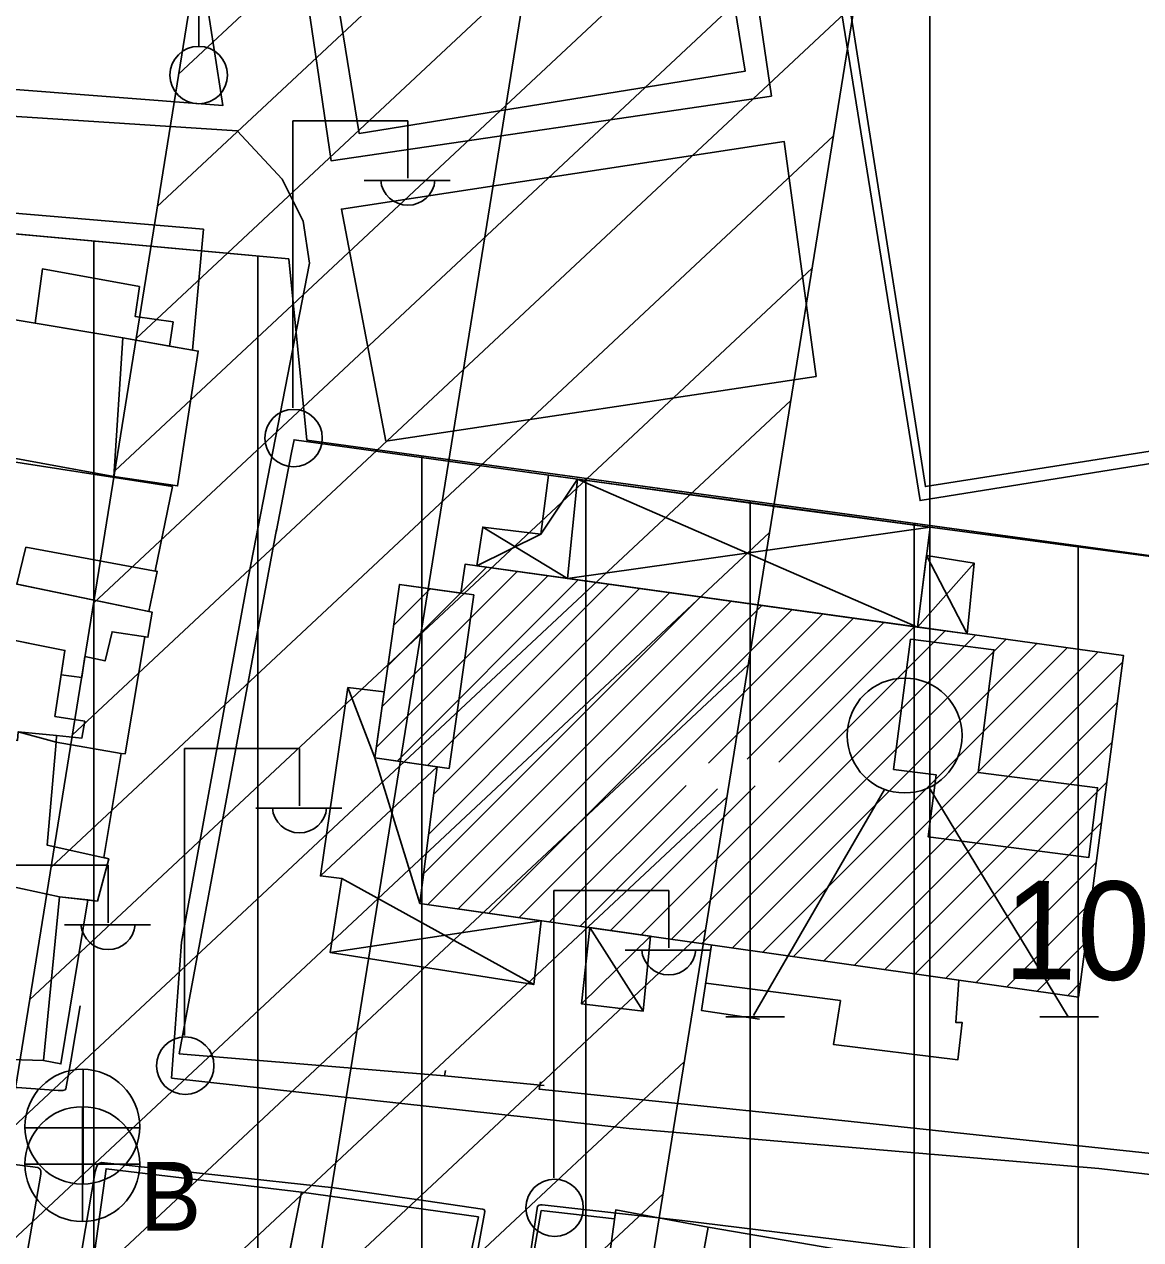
# Model space of a CAD drawing. Extents: x 417997 to 421451, y 4451742 to 4455216.
# Drawn here: x 419568.5 to 419636.6, y 4453329.3 to 4453403.4 of the extents above; entities that cross this region are included whole.
import ezdxf

# ---------------------------------------------------------------- set-up
doc = ezdxf.new("R2010")
doc.units = 0
for name, color, linetype in [('ADA', 7, 'Continuous'), ('B_Kapi', 7, 'Continuous'), ('B_Mesken', 7, 'Continuous'), ('B_Resmi', 7, 'Continuous'), ('B_Spor_Tesisleri', 7, 'Continuous'), ('B_Sundurma', 7, 'Continuous'), ('B_Tarama', 7, 'Continuous'), ('B_Teras', 7, 'Continuous'), ('B_Ticari', 7, 'Continuous'), ('PL_KON_MEV_350', 7, 'Continuous'), ('PL_SAY_SPOR', 7, 'Continuous'), ('S_Cad_Sok_Lambasi', 7, 'Continuous'), ('S_Elektrik_Diregi', 7, 'Continuous'), ('S_Heykel', 7, 'Continuous'), ('S_Rogar_Kapagi', 7, 'Continuous'), ('S_Rogar_Kapagi_Buski', 7, 'Continuous'), ('Sinir_Duvar_tek_tarafa_ait', 7, 'Continuous'), ('Sinir_Tel_bir_taraf', 7, 'Continuous'), ('TA_ENH_154', 7, 'Continuous'), ('TA_ENH_KORUMA', 7, 'Continuous'), ('TA_ENH_TARAMA', 7, 'Continuous'), ('TR_ORTAYOGUNKONUT', 7, 'Continuous'), ('TR_PAZARLAMAAL', 7, 'Continuous'), ('Y_Kot_Noktasi', 7, 'Continuous'), ('Yol_Kaldirim_kenari_bordurtasi', 7, 'Continuous'), ('Yol_Sose', 7, 'Continuous')]:
    doc.layers.add(name, color=color, linetype=linetype)

msp = doc.modelspace()

# ---------------------------------------------------------------- linework, layer by layer
at = {"layer": 'ADA'}
for p, q in [((419554.287, 4453391.854), (419584.662, 4453389.092)), ((419554.287, 4453391.854), (419584.662, 4453389.092)), ((419584.662, 4453389.092), (419585.767, 4453378.047)), ((419584.662, 4453389.092), (419585.767, 4453378.047)), ((419585.767, 4453378.047), (419656.807, 4453368.308)), ((419585.767, 4453378.047), (419656.807, 4453368.308))]:
    msp.add_line(p, q, dxfattribs=at)
at = {"layer": 'B_Kapi'}
for points in [[(419583.892, 4453372.436), (419584.829, 4453377.283)], [(419594.158, 4453339.298), (419600.229, 4453338.711)]]:
    msp.add_lwpolyline(points, dxfattribs=at)
at = {"layer": 'B_Mesken'}
for points in [[(419579.473, 4453390.906), (419578.789, 4453383.535), (419577.388, 4453383.779), (419574.543, 4453384.274), (419569.201, 4453385.177), (419566.992, 4453385.55), (419566.179, 4453385.667), (419566.35, 4453388.76), (419567.388, 4453388.695), (419567.726, 4453391.903)], [(419566.353, 4453377.226), (419566.992, 4453385.55), (419574.543, 4453384.274), (419574.008, 4453375.839)], [(419574.008, 4453375.839), (419574.543, 4453384.274), (419579.144, 4453383.473), (419577.89, 4453375.261)], [(419577.577, 4453375.223), (419576.516, 4453370.073), (419576.65, 4453370.048), (419576.14, 4453367.613), (419568.089, 4453369.271), (419567.344, 4453369.424), (419567.143, 4453368.289), (419566.006, 4453368.396), (419565.993, 4453369.499), (419566.03, 4453377.018)], [(419575.902, 4453366.062), (419574.685, 4453358.926), (419574.444, 4453358.956), (419570.478, 4453359.647), (419570.506, 4453360.048), (419568.163, 4453360.26), (419568.123, 4453359.737), (419565.879, 4453359.947), (419565.903, 4453360.589), (419566.031, 4453363.472), (419564.224, 4453363.285), (419563.907, 4453364.788), (419566.043, 4453365.016), (419566.029, 4453366.225), (419566.752, 4453366.082), (419567.344, 4453369.424), (419576.335, 4453367.572), (419576.078, 4453366.034)], [(419574.444, 4453358.956), (419573.403, 4453352.604), (419573.697, 4453352.54), (419573.007, 4453349.953), (419572.419, 4453350.022), (419570.688, 4453350.223), (419566.162, 4453351.196), (419565.807, 4453351.199), (419565.879, 4453359.947), (419568.123, 4453359.737), (419568.163, 4453360.26), (419570.478, 4453359.647)], [(419572.419, 4453350.022), (419570.781, 4453340.028), (419569.706, 4453340.249), (419560.311, 4453340.517), (419559.252, 4453347.946), (419558.866, 4453350.201), (419562.967, 4453351.23), (419565.807, 4453351.199), (419566.162, 4453351.196), (419570.688, 4453350.223)], [(419576.229, 4453325.079), (419576.795, 4453328.08), (419572.838, 4453328.666), (419573.531, 4453333.643), (419585.439, 4453332.226), (419583.671, 4453323.389)], [(419585.439, 4453332.226), (419596.222, 4453330.703), (419592.696, 4453313.817), (419588.713, 4453314.749), (419589.148, 4453316.438), (419588.79, 4453316.486), (419589.711, 4453320.411), (419584.61, 4453321.545), (419585.865, 4453327.131), (419584.478, 4453327.421)], [(419604.518, 4453330.589), (419604.592, 4453331.135), (419610.219, 4453330.085), (419607.954, 4453317.762), (419598.062, 4453319.582), (419598.753, 4453323.62), (419600.055, 4453331.099)], [(419608.264, 4453319.446), (419610.219, 4453330.085), (419620.332, 4453328.347), (419618.342, 4453317.514), (419611.594, 4453318.558), (419611.661, 4453319.098)]]:
    msp.add_lwpolyline(points, close=True, dxfattribs=at)
at = {"layer": 'B_Resmi'}
msp.add_lwpolyline([(419595.148, 4453368.726), (419595.407, 4453370.485), (419635.55, 4453364.915), (419632.796, 4453344.107), (419592.654, 4453349.812), (419593.715, 4453358.139), (419589.913, 4453358.681), (419591.421, 4453369.257)], close=True, dxfattribs=at)
at = {"layer": 'B_Spor_Tesisleri'}
msp.add_lwpolyline([(419615.884, 4453423.35), (419641.072, 4453427.32), (419648.658, 4453379.185), (419623.47, 4453375.215)], close=True, dxfattribs=at)
at = {"layer": 'B_Sundurma'}
for p, q in [((419602.273, 4453375.668), (419600.035, 4453372.325)), ((419602.273, 4453375.668), (419622.993, 4453366.657)), ((419600.035, 4453372.325), (419596.136, 4453370.384)), ((419596.484, 4453372.743), (419601.662, 4453369.617)), ((419601.662, 4453369.617), (419623.755, 4453372.737)), ((419623.54, 4453371.019), (419626.005, 4453366.24)), ((419626.434, 4453370.553), (419622.993, 4453366.657)), ((419589.913, 4453358.681), (419588.267, 4453362.964)), ((419592.654, 4453349.812), (419589.913, 4453358.681)), ((419586.59, 4453351.486), (419593.715, 4453358.139)), ((419587.899, 4453351.336), (419599.608, 4453344.879)), ((419587.18, 4453346.832), (419600.049, 4453348.761)), ((419602.505, 4453343.698), (419606.719, 4453347.813)), ((419603.006, 4453348.341), (419606.267, 4453343.251))]:
    msp.add_line(p, q, dxfattribs=at)
for points in [[(419602.273, 4453375.668), (419600.502, 4453375.915), (419600.035, 4453372.325), (419596.484, 4453372.743), (419596.136, 4453370.384), (419601.662, 4453369.617)], [(419601.662, 4453369.617), (419602.273, 4453375.668), (419623.755, 4453372.737), (419622.993, 4453366.657)], [(419623.54, 4453371.019), (419626.434, 4453370.553), (419626.005, 4453366.24), (419622.993, 4453366.657)], [(419600.049, 4453348.761), (419599.608, 4453344.879), (419587.18, 4453346.832), (419587.899, 4453351.336), (419586.59, 4453351.486), (419588.267, 4453362.964), (419590.486, 4453362.699), (419589.913, 4453358.681), (419593.715, 4453358.139), (419592.654, 4453349.812)], [(419603.006, 4453348.341), (419602.505, 4453343.698), (419606.267, 4453343.251), (419606.719, 4453347.813)]]:
    msp.add_lwpolyline(points, close=True, dxfattribs=at)
at = {"layer": 'B_Tarama'}
for p, q in [((419590.36, 4453361.817), (419598.586, 4453370.043)), ((419590.713, 4453364.291), (419596.724, 4453370.302)), ((419590.007, 4453359.343), (419600.449, 4453369.785)), ((419591.273, 4453358.487), (419602.312, 4453369.527)), ((419593.13, 4453358.223), (419604.175, 4453369.268)), ((419591.066, 4453366.765), (419593.291, 4453368.991)), ((419591.418, 4453369.239), (419591.434, 4453369.255)), ((419593.193, 4453354.043), (419607.901, 4453368.751)), ((419593.503, 4453356.474), (419606.038, 4453369.01)), ((419592.883, 4453351.612), (419609.764, 4453368.493)), ((419593.136, 4453349.743), (419611.627, 4453368.234)), ((419594.993, 4453349.479), (419613.489, 4453367.976)), ((419596.85, 4453349.215), (419615.352, 4453367.717)), ((419598.708, 4453348.951), (419617.215, 4453367.459)), ((419610.244, 4453358.367), (419619.078, 4453367.201)), ((419606.137, 4453347.896), (419624.667, 4453366.425)), ((419612.611, 4453358.612), (419620.941, 4453366.942)), ((419614.54, 4453358.42), (419622.804, 4453366.684)), ((419607.995, 4453347.632), (419626.53, 4453366.167)), ((419609.852, 4453347.368), (419628.393, 4453365.908)), ((419611.709, 4453347.104), (419630.255, 4453365.65)), ((419613.567, 4453346.84), (419632.118, 4453365.391)), ((419615.424, 4453346.576), (419633.981, 4453365.133)), ((419617.281, 4453346.312), (419635.499, 4453364.53)), ((419619.139, 4453346.048), (419635.176, 4453362.085)), ((419620.996, 4453345.784), (419634.852, 4453359.64)), ((419600.565, 4453348.687), (419608.877, 4453356.999)), ((419602.422, 4453348.424), (419610.794, 4453356.795)), ((419604.28, 4453348.16), (419613.094, 4453356.974)), ((419622.853, 4453345.52), (419634.528, 4453357.195)), ((419624.711, 4453345.256), (419634.205, 4453354.75)), ((419626.568, 4453344.992), (419633.881, 4453352.305)), ((419628.426, 4453344.728), (419633.558, 4453349.86)), ((419630.283, 4453344.464), (419633.234, 4453347.415)), ((419632.14, 4453344.2), (419632.91, 4453344.97))]:
    msp.add_line(p, q, dxfattribs=at)
at = {"layer": 'B_Teras'}
for points in [[(419606.583, 4453420.3), (419607.45, 4453414.925), (419610.081, 4453415.349), (419612.474, 4453400.522), (419588.957, 4453396.726), (419586.567, 4453411.533), (419589.594, 4453412.021), (419588.723, 4453417.417)], [(419575.558, 4453387.416), (419575.301, 4453385.584), (419577.616, 4453385.246), (419577.388, 4453383.779), (419574.543, 4453384.274), (419569.201, 4453385.177), (419569.645, 4453388.477)], [(419576.65, 4453370.048), (419576.14, 4453367.613), (419568.089, 4453369.271), (419568.648, 4453371.522)], [(419566.752, 4453366.082), (419567.344, 4453369.424), (419576.335, 4453367.572), (419576.078, 4453366.034), (419573.898, 4453366.371), (419573.465, 4453364.592), (419572.238, 4453364.865), (419572.045, 4453363.572), (419570.793, 4453363.748), (419571.017, 4453365.235)], [(419595.949, 4453368.612), (419591.421, 4453369.257), (419589.913, 4453358.681), (419594.441, 4453358.036)], [(419565.879, 4453359.947), (419565.903, 4453360.589), (419566.031, 4453363.472), (419564.224, 4453363.285), (419563.907, 4453364.788), (419566.043, 4453365.016), (419566.029, 4453366.225), (419571.017, 4453365.235), (419570.41, 4453361.213), (419572.232, 4453360.915), (419572.049, 4453359.876), (419570.506, 4453360.048), (419568.163, 4453360.26), (419568.123, 4453359.737)], [(419622.555, 4453365.926), (419621.533, 4453357.977), (419624.125, 4453357.644), (419623.639, 4453353.87), (419633.421, 4453352.611), (419633.968, 4453356.861), (419626.687, 4453357.797), (419627.649, 4453365.271)], [(419573.007, 4453349.953), (419570.688, 4453350.223), (419566.162, 4453351.196), (419565.807, 4453351.199), (419565.879, 4453359.947), (419568.123, 4453359.737), (419568.163, 4453360.26), (419570.506, 4453360.048), (419570.478, 4453359.647), (419569.935, 4453353.369), (419573.697, 4453352.54)], [(419560.311, 4453340.517), (419559.252, 4453347.946), (419558.866, 4453350.201), (419562.967, 4453351.23), (419566.162, 4453351.196), (419570.688, 4453350.223), (419569.706, 4453340.249)], [(419604.592, 4453331.135), (419610.219, 4453330.085), (419607.954, 4453317.762), (419598.062, 4453319.582), (419598.753, 4453323.62), (419600.362, 4453323.48), (419600.959, 4453327.574), (419603.292, 4453327.347), (419603.156, 4453326.491), (419603.953, 4453326.413)]]:
    msp.add_lwpolyline(points, close=True, dxfattribs=at)
at = {"layer": 'B_Ticari'}
msp.add_lwpolyline([(419583.321, 4453421.781), (419610.161, 4453425.719), (419614.079, 4453399.013), (419587.24, 4453395.075)], close=True, dxfattribs=at)
at = {"layer": 'PL_KON_MEV_350'}
msp.add_lwpolyline([(419482.741, 4453418.829), (419547.376, 4453427.039), (419554.287, 4453391.854), (419584.662, 4453389.092), (419585.767, 4453378.047), (419656.807, 4453368.308), (419665.221, 4453328.9), (419660.82, 4453311.511), (419569.02, 4453203.864)], dxfattribs=at)
at = {"layer": 'PL_SAY_SPOR'}
msp.add_lwpolyline([(419547.376, 4453427.039), (419633.979, 4453438.04), (419645.419, 4453429.416), (419649.691, 4453401.633), (419656.807, 4453368.308), (419585.767, 4453378.047), (419584.662, 4453389.092), (419554.287, 4453391.854)], close=True, dxfattribs=at)
msp.add_lwpolyline([(419547.376, 4453427.039), (419633.979, 4453438.04), (419645.419, 4453429.416), (419649.691, 4453401.633), (419656.807, 4453368.308), (419585.767, 4453378.047), (419584.662, 4453389.092), (419554.287, 4453391.854)], close=True, dxfattribs=at)
at = {"layer": 'S_Cad_Sok_Lambasi'}
msp.add_line((419579.176, 4453402.044), (419579.176, 4453416.72), dxfattribs=at)
msp.add_circle((419579.176, 4453400.294), 1.75, dxfattribs=at)
at = {"layer": 'S_Elektrik_Diregi'}
for p, q in [((419584.922, 4453380.009), (419584.922, 4453397.509)), ((419584.922, 4453397.509), (419591.922, 4453397.509)), ((419591.922, 4453394.009), (419591.922, 4453397.509)), ((419589.262, 4453393.869), (419594.512, 4453393.869)), ((419578.318, 4453341.759), (419578.318, 4453359.259)), ((419578.318, 4453359.259), (419585.318, 4453359.259)), ((419585.318, 4453355.759), (419585.318, 4453359.259)), ((419582.658, 4453355.619), (419587.908, 4453355.619)), ((419566.652, 4453352.14), (419573.652, 4453352.14)), ((419573.652, 4453348.64), (419573.652, 4453352.14)), ((419600.829, 4453333.097), (419600.829, 4453350.597)), ((419600.829, 4453350.597), (419607.829, 4453350.597)), ((419607.829, 4453347.097), (419607.829, 4453350.597)), ((419570.992, 4453348.5), (419576.242, 4453348.5)), ((419605.169, 4453346.957), (419610.419, 4453346.957))]:
    msp.add_line(p, q, dxfattribs=at)
for centre in [(419584.958, 4453378.173), (419578.354, 4453339.923), (419600.865, 4453331.262)]:
    msp.add_circle(centre, 1.75, dxfattribs=at)
for centre in [(419591.923, 4453394.022), (419585.319, 4453355.772), (419573.653, 4453348.653), (419607.829, 4453347.11)]:
    msp.add_arc(centre, 1.658, 184.83843, 355.14641, dxfattribs=at)
at = {"layer": 'S_Heykel'}
for p, q in [((419612.988, 4453342.975), (419620.968, 4453356.765)), ((419632.168, 4453342.905), (419623.698, 4453356.87)), ((419611.308, 4453342.905), (419614.878, 4453342.905)), ((419630.453, 4453342.905), (419634.023, 4453342.905))]:
    msp.add_line(p, q, dxfattribs=at)
msp.add_circle((419622.203, 4453360.045), 3.5, dxfattribs=at)
at = {"layer": 'S_Rogar_Kapagi'}
for p, q in [((419572.134, 4453332.677), (419572.134, 4453339.677)), ((419568.564, 4453336.142), (419575.564, 4453336.142))]:
    msp.add_line(p, q, dxfattribs=at)
msp.add_circle((419572.081, 4453336.205), 3.5, dxfattribs=at)
at = {"layer": 'S_Rogar_Kapagi_Buski'}
for p, q in [((419572.083, 4453337.424), (419572.083, 4453330.424)), ((419568.583, 4453333.924), (419575.583, 4453333.924))]:
    msp.add_line(p, q, dxfattribs=at)
msp.add_circle((419572.083, 4453333.924), 3.5, dxfattribs=at)
at = {"layer": 'Sinir_Duvar_tek_tarafa_ait'}
for points in [[(419584.829, 4453377.283), (419584.989, 4453378.073), (419614.712, 4453373.938), (419653.102, 4453368.839)], [(419577.992, 4453340.65), (419583.924, 4453372.609)], [(419613.358, 4453342.753), (419609.828, 4453343.282), (419610.438, 4453347.284)], [(419625.501, 4453345.144), (419625.322, 4453342.564), (419625.706, 4453342.56), (419625.441, 4453340.272), (419617.861, 4453341.225), (419618.293, 4453343.894), (419610.084, 4453344.963)], [(419594.224, 4453339.626), (419594.158, 4453339.298), (419577.99, 4453340.65)], [(419659.329, 4453332.22), (419616.466, 4453336.789), (419599.934, 4453338.49), (419600.018, 4453338.949)]]:
    msp.add_lwpolyline(points, dxfattribs=at)
at = {"layer": 'Sinir_Tel_bir_taraf'}
for points in [[(419615.254, 4453423.493), (419641.212, 4453427.66), (419649.099, 4453378.529), (419623.141, 4453374.362)], [(419616.819, 4453381.925), (419590.584, 4453377.989), (419587.876, 4453392.128), (419614.852, 4453396.247)]]:
    msp.add_lwpolyline(points, close=True, dxfattribs=at)
at = {"layer": 'TA_ENH_154'}
msp.add_lwpolyline([(421244.229, 4452871.733), (420603.453, 4452866.932), (420104.111, 4452747.147), (419709.07, 4452649.72), (419353.297, 4452559.565), (419284.532, 4452601.288), (419287.681, 4452599.871), (419484.079, 4452691.722), (419833.947, 4454863.938), (419862.826, 4455014.236)], dxfattribs=at)
msp.add_lwpolyline([(421244.229, 4452871.733), (420603.453, 4452866.932), (420104.111, 4452747.147), (419709.07, 4452649.72), (419353.297, 4452559.565), (419284.532, 4452601.288), (419287.681, 4452599.871), (419484.079, 4452691.722), (419833.947, 4454863.938), (419862.826, 4455014.236)], dxfattribs=at)
at = {"layer": 'TA_ENH_KORUMA'}
msp.add_line((419466.015, 4452705.355), (419814.248, 4454867.416), dxfattribs=at)
msp.add_line((419466.015, 4452705.355), (419814.248, 4454867.416), dxfattribs=at)
msp.add_lwpolyline([(419883.153, 4455014.021), (419853.647, 4454860.459), (419502.143, 4452678.088), (419329.549, 4452597.37), (419356.508, 4452581.013), (419704.218, 4452669.124), (420099.383, 4452766.582), (420601.013, 4452886.916), (421244.438, 4452891.737)], dxfattribs=at)
msp.add_lwpolyline([(419883.153, 4455014.021), (419853.647, 4454860.459), (419502.143, 4452678.088), (419329.549, 4452597.37), (419356.508, 4452581.013), (419704.218, 4452669.124), (420099.383, 4452766.582), (420601.013, 4452886.916), (421244.438, 4452891.737)], dxfattribs=at)
at = {"layer": 'TA_ENH_TARAMA'}
for p, q in [((419577.951, 4453400.345), (419625.65, 4453444.924)), ((419577.951, 4453400.345), (419625.65, 4453444.924)), ((419576.653, 4453392.288), (419624.352, 4453436.867)), ((419576.653, 4453392.288), (419624.352, 4453436.867)), ((419575.355, 4453384.231), (419623.055, 4453428.81)), ((419575.355, 4453384.231), (419623.055, 4453428.81)), ((419574.057, 4453376.174), (419621.757, 4453420.753)), ((419574.057, 4453376.174), (419621.757, 4453420.753)), ((419572.76, 4453368.117), (419620.459, 4453412.695)), ((419572.76, 4453368.117), (419620.459, 4453412.695)), ((419571.462, 4453360.06), (419619.162, 4453404.638)), ((419571.462, 4453360.06), (419619.162, 4453404.638)), ((419570.164, 4453352.003), (419617.864, 4453396.581)), ((419570.164, 4453352.003), (419617.864, 4453396.581)), ((419568.867, 4453343.946), (419616.566, 4453388.524)), ((419568.867, 4453343.946), (419616.566, 4453388.524)), ((419567.569, 4453335.888), (419615.268, 4453380.467)), ((419567.569, 4453335.888), (419615.268, 4453380.467)), ((419566.271, 4453327.831), (419613.971, 4453372.41)), ((419566.271, 4453327.831), (419613.971, 4453372.41)), ((419564.974, 4453319.774), (419612.673, 4453364.353)), ((419564.974, 4453319.774), (419612.673, 4453364.353)), ((419563.676, 4453311.717), (419611.375, 4453356.295)), ((419563.676, 4453311.717), (419611.375, 4453356.295)), ((419562.378, 4453303.66), (419610.078, 4453348.238)), ((419562.378, 4453303.66), (419610.078, 4453348.238)), ((419561.08, 4453295.603), (419608.78, 4453340.181)), ((419561.08, 4453295.603), (419608.78, 4453340.181)), ((419559.783, 4453287.546), (419607.482, 4453332.124)), ((419559.783, 4453287.546), (419607.482, 4453332.124))]:
    msp.add_line(p, q, dxfattribs=at)
at = {"layer": 'TR_ORTAYOGUNKONUT'}
for p, q in [((419572.78, 4453208.273), (419572.78, 4453390.173)), ((419572.78, 4453208.273), (419572.78, 4453390.173)), ((419582.78, 4453219.999), (419582.78, 4453389.263)), ((419582.78, 4453219.999), (419582.78, 4453389.263)), ((419592.78, 4453231.725), (419592.78, 4453377.085)), ((419592.78, 4453231.725), (419592.78, 4453377.085)), ((419602.78, 4453243.452), (419602.78, 4453375.714)), ((419602.78, 4453243.452), (419602.78, 4453375.714)), ((419612.78, 4453255.178), (419612.78, 4453374.343)), ((419612.78, 4453255.178), (419612.78, 4453374.343)), ((419622.78, 4453266.904), (419622.78, 4453372.972)), ((419622.78, 4453266.904), (419622.78, 4453372.972)), ((419632.78, 4453278.63), (419632.78, 4453371.602)), ((419632.78, 4453278.63), (419632.78, 4453371.602))]:
    msp.add_line(p, q, dxfattribs=at)
at = {"layer": 'TR_PAZARLAMAAL'}
msp.add_line((419623.74, 4453269.752), (419623.74, 4453436.739), dxfattribs=at)
msp.add_line((419623.74, 4453269.752), (419623.74, 4453436.739), dxfattribs=at)
at = {"layer": 'Yol_Kaldirim_kenari_bordurtasi'}
msp.add_lwpolyline([(419574.244, 4453420.497), (419577.178, 4453420.851), (419580.641, 4453398.434), (419559.828, 4453400.05), (419557.04, 4453400.977), (419554.453, 4453402.885), (419553.165, 4453406.31), (419551.542, 4453419.018), (419550.65, 4453420.501), (419550.4, 4453423.478), (419550.241, 4453427.575), (419555.809, 4453428.205), (419555.505, 4453430.801)], dxfattribs=at)
at = {"layer": 'Yol_Sose'}
for points in [[(419548.957, 4453428.208), (419550.487, 4453414.335), (419551.67, 4453404.995), (419553.584, 4453401.293), (419555.379, 4453399.83), (419556.714, 4453399.08), (419558.872, 4453398.486), (419561.196, 4453398.217), (419581.525, 4453396.897), (419584.267, 4453393.95), (419585.534, 4453391.399), (419585.924, 4453388.83), (419582.064, 4453369.003), (419578.136, 4453347.457), (419577.521, 4453339.167), (419605.411, 4453336.101), (419634.046, 4453333.655), (419653.939, 4453331.353)], [(419571.388, 4453340.193), (419571.946, 4453343.565)], [(419559.547, 4453341.269), (419559.754, 4453340.097), (419559.858, 4453339.788), (419559.911, 4453339.642), (419560.038, 4453339.399), (419560.308, 4453339.169), (419570.6, 4453338.417), (419570.887, 4453338.414), (419571.036, 4453338.458), (419571.071, 4453338.505), (419571.388, 4453340.193)], [(419552.498, 4453328.859), (419553.33, 4453335.266), (419553.467, 4453335.572), (419553.529, 4453335.672), (419553.759, 4453335.756), (419568.274, 4453333.865), (419569.374, 4453333.715), (419569.491, 4453333.638), (419569.546, 4453333.525), (419569.562, 4453333.309), (419567.633, 4453322.16), (419565.429, 4453309.595), (419563.463, 4453300.177)], [(419553.319, 4453225.573), (419555.915, 4453239.786), (419558.351, 4453252.114), (419560.37, 4453262.421), (419562.347, 4453274.085), (419564.788, 4453285.47), (419564.788, 4453285.47), (419567.365, 4453299.009), (419569.307, 4453311.054), (419571.867, 4453327.607), (419572.865, 4453333.479), (419572.966, 4453333.791), (419573.054, 4453333.935), (419573.261, 4453334.034), (419587.432, 4453332.49), (419593.01, 4453331.682)], [(419593.01, 4453331.682), (419596.483, 4453331.189), (419596.566, 4453331.151), (419596.621, 4453331.033), (419594.523, 4453319.611)], [(419667.635, 4453323.246), (419654.128, 4453325.373), (419647.283, 4453326.124), (419639.775, 4453327.237), (419623.854, 4453328.614), (419608.644, 4453330.489), (419600.107, 4453331.451), (419600.025, 4453331.448), (419599.919, 4453331.419), (419599.832, 4453331.356), (419599.137, 4453326.703)]]:
    msp.add_lwpolyline(points, dxfattribs=at)

# ---------------------------------------------------------------- texts
at = {"layer": 'S_Rogar_Kapagi_Buski'}
msp.add_text('B', height=4.2, dxfattribs=at).set_placement((419575.583, 4453329.86))
at = {"layer": 'Y_Kot_Noktasi'}
msp.add_text('105.66 ', height=6, rotation=359.53575, dxfattribs=at).set_placement((419628.218, 4453345.208))

doc.saveas('drawing.dxf')
